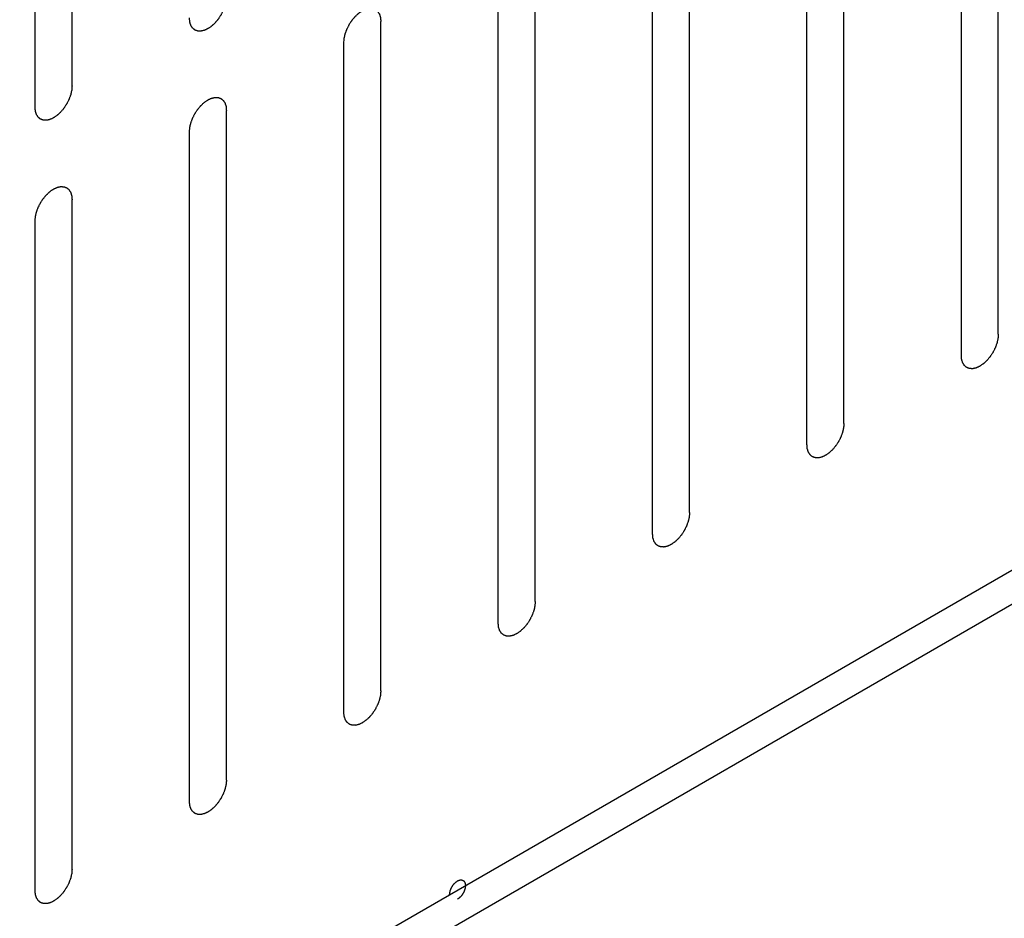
# Model space of a CAD drawing. Header units: inches. Extents: x 6 to 353, y 6 to 228.
# Tile 323 of 372: x 326.06 to 327.47, y 203.27 to 204.55. Entities that reach past the tile are written whole.
import ezdxf

# ---------------------------------------------------------------- set-up
doc = ezdxf.new("R2010")
doc.units = ezdxf.units.IN
doc.header["$LTSCALE"] = 19.946667
doc.header["$MEASUREMENT"] = 0
doc.layers.get('0').update_dxf_attribs({"linetype": 'CONTINUOUS'})

msp = doc.modelspace()

# ---------------------------------------------------------------- linework, layer by layer
at = {"color": 7, "linetype": 'Continuous'}
for p, q in [((325.2832, 202.4943), (330.7465, 205.6485)), ((325.3256, 202.4698), (330.7889, 205.624)), ((326.1373, 204.4591), (326.1373, 205.4185)), ((326.0842, 204.4285), (326.0842, 205.3879)), ((327.4652, 204.1031), (327.4652, 205.0625)), ((327.4122, 204.0725), (327.4122, 205.0319)), ((327.2439, 203.9753), (327.2439, 204.9347)), ((327.1908, 203.9447), (327.1908, 204.9041)), ((327.0225, 203.8476), (327.0225, 204.8069)), ((326.9695, 203.8169), (326.9695, 204.7763)), ((326.8012, 203.7198), (326.8012, 204.6792)), ((326.7482, 203.6892), (326.7482, 204.6485)), ((326.5799, 203.592), (326.5799, 204.5514)), ((326.5269, 203.5614), (326.5269, 204.5208)), ((326.3586, 203.4642), (326.3586, 204.4236)), ((326.3055, 203.4336), (326.3055, 204.393)), ((326.1373, 203.3364), (326.1373, 204.2958)), ((326.0842, 203.3058), (326.0842, 204.2652))]:
    msp.add_line(p, q, dxfattribs=at)
for points, knots in [([(326.3586, 204.5869), (326.3585, 204.5859), (326.3584, 204.5843), (326.3582, 204.5825), (326.3581, 204.5814), (326.3581, 204.5807), (326.3579, 204.5798), (326.3576, 204.5787), (326.3573, 204.5774), (326.357, 204.576), (326.3568, 204.5749), (326.3566, 204.5741), (326.3563, 204.5732), (326.3559, 204.5721), (326.3554, 204.5707), (326.3549, 204.5694), (326.3544, 204.5682), (326.3542, 204.5674), (326.3537, 204.5666), (326.3532, 204.5655), (326.3525, 204.5641), (326.3518, 204.5627), (326.3512, 204.5616), (326.3508, 204.5608), (326.3503, 204.56), (326.3496, 204.559), (326.3488, 204.5577), (326.348, 204.5564), (326.3473, 204.5554), (326.3468, 204.5546), (326.3462, 204.554), (326.3455, 204.5531), (326.3445, 204.5519), (326.3436, 204.5508), (326.3428, 204.5499), (326.3423, 204.5492), (326.3416, 204.5486), (326.3408, 204.5479), (326.3398, 204.5469), (326.3387, 204.5459), (326.3379, 204.5452), (326.3373, 204.5446), (326.3366, 204.5442), (326.3358, 204.5435), (326.3347, 204.5428), (326.3336, 204.542), (326.3328, 204.5415), (326.3324, 204.5412), (326.3321, 204.541), (326.3317, 204.5408), (326.3313, 204.5406), (326.3306, 204.5403), (326.3295, 204.5398), (326.3284, 204.5393), (326.3277, 204.5389), (326.3272, 204.5387), (326.3269, 204.5386), (326.3266, 204.5385), (326.3262, 204.5384), (326.3255, 204.5383), (326.3244, 204.538), (326.3234, 204.5378), (326.3227, 204.5376), (326.3223, 204.5375), (326.3219, 204.5374), (326.3217, 204.5375), (326.3213, 204.5375), (326.3206, 204.5375), (326.3197, 204.5375), (326.3187, 204.5376), (326.3181, 204.5376), (326.3177, 204.5376), (326.3174, 204.5376), (326.3171, 204.5377), (326.3168, 204.5378), (326.3162, 204.5381), (326.3153, 204.5384), (326.3145, 204.5387), (326.3139, 204.5389), (326.3136, 204.539), (326.3133, 204.5391), (326.3131, 204.5393), (326.3128, 204.5395), (326.3124, 204.5399), (326.3117, 204.5405), (326.311, 204.5411), (326.3105, 204.5414), (326.3102, 204.5417), (326.31, 204.5418), (326.3099, 204.5421), (326.3097, 204.5424), (326.3093, 204.543), (326.3088, 204.5438), (326.3083, 204.5446), (326.3079, 204.5451), (326.3077, 204.5455), (326.3076, 204.5457), (326.3075, 204.546), (326.3074, 204.5464), (326.3071, 204.5471), (326.3068, 204.5481), (326.3065, 204.5491), (326.3063, 204.5498), (326.3062, 204.5502), (326.3061, 204.5505), (326.306, 204.5509), (326.306, 204.5514), (326.3059, 204.5522), (326.3058, 204.5534), (326.3057, 204.5549), (326.3056, 204.5558), (326.3055, 204.5563)], [0, 0, 0, 0, 0.03125, 0.046875, 0.054688, 0.0625, 0.070312, 0.078125, 0.09375, 0.109375, 0.117188, 0.125, 0.132812, 0.140625, 0.15625, 0.171875, 0.179688, 0.1875, 0.195312, 0.203125, 0.21875, 0.234375, 0.242188, 0.25, 0.257812, 0.265625, 0.28125, 0.296875, 0.304688, 0.3125, 0.320312, 0.328125, 0.34375, 0.359375, 0.367188, 0.375, 0.382812, 0.390625, 0.40625, 0.421875, 0.429688, 0.4375, 0.445312, 0.453125, 0.46875, 0.484375, 0.492188, 0.496094, 0.5, 0.503906, 0.507812, 0.515625, 0.53125, 0.546875, 0.554688, 0.558594, 0.5625, 0.566406, 0.570312, 0.578125, 0.59375, 0.609375, 0.617188, 0.621094, 0.625, 0.628906, 0.632812, 0.640625, 0.65625, 0.671875, 0.679688, 0.683594, 0.6875, 0.691406, 0.695312, 0.703125, 0.71875, 0.734375, 0.742188, 0.746094, 0.75, 0.753906, 0.757812, 0.765625, 0.78125, 0.796875, 0.804688, 0.808594, 0.8125, 0.816406, 0.820312, 0.828125, 0.84375, 0.859375, 0.867188, 0.871094, 0.875, 0.878906, 0.882812, 0.890625, 0.90625, 0.921875, 0.929688, 0.933594, 0.9375, 0.941406, 0.945312, 0.953125, 0.96875, 0.984375, 1, 1, 1, 1]), ([(326.5269, 204.5208), (326.527, 204.5218), (326.5271, 204.5234), (326.5272, 204.5252), (326.5273, 204.5262), (326.5273, 204.527), (326.5276, 204.5278), (326.5278, 204.5289), (326.5281, 204.5303), (326.5284, 204.5317), (326.5287, 204.5328), (326.5288, 204.5336), (326.5292, 204.5344), (326.5296, 204.5355), (326.5301, 204.5369), (326.5306, 204.5383), (326.531, 204.5394), (326.5313, 204.5403), (326.5317, 204.5411), (326.5323, 204.5422), (326.533, 204.5436), (326.5337, 204.545), (326.5342, 204.5461), (326.5346, 204.5469), (326.5351, 204.5477), (326.5358, 204.5487), (326.5366, 204.55), (326.5375, 204.5512), (326.5381, 204.5522), (326.5386, 204.553), (326.5392, 204.5537), (326.54, 204.5546), (326.5409, 204.5557), (326.5419, 204.5569), (326.5426, 204.5578), (326.5432, 204.5585), (326.5438, 204.559), (326.5446, 204.5598), (326.5457, 204.5608), (326.5467, 204.5617), (326.5475, 204.5625), (326.5481, 204.5631), (326.5488, 204.5635), (326.5497, 204.5641), (326.5508, 204.5649), (326.5519, 204.5656), (326.5526, 204.5662), (326.5531, 204.5665), (326.5534, 204.5667), (326.5537, 204.5668), (326.5541, 204.567), (326.5549, 204.5674), (326.556, 204.5679), (326.557, 204.5684), (326.5578, 204.5687), (326.5582, 204.5689), (326.5585, 204.5691), (326.5588, 204.5692), (326.5593, 204.5693), (326.56, 204.5694), (326.561, 204.5697), (326.562, 204.5699), (326.5628, 204.5701), (326.5632, 204.5701), (326.5635, 204.5702), (326.5638, 204.5702), (326.5642, 204.5702), (326.5648, 204.5702), (326.5658, 204.5701), (326.5667, 204.5701), (326.5674, 204.5701), (326.5678, 204.5701), (326.5681, 204.5701), (326.5683, 204.57), (326.5687, 204.5698), (326.5692, 204.5696), (326.5701, 204.5693), (326.5709, 204.569), (326.5715, 204.5688), (326.5719, 204.5686), (326.5721, 204.5686), (326.5723, 204.5684), (326.5726, 204.5682), (326.5731, 204.5678), (326.5738, 204.5672), (326.5745, 204.5666), (326.5749, 204.5662), (326.5752, 204.566), (326.5754, 204.5659), (326.5756, 204.5656), (326.5758, 204.5653), (326.5761, 204.5647), (326.5766, 204.5639), (326.5771, 204.5631), (326.5775, 204.5625), (326.5777, 204.5622), (326.5779, 204.562), (326.578, 204.5617), (326.5781, 204.5613), (326.5783, 204.5606), (326.5786, 204.5596), (326.5789, 204.5585), (326.5792, 204.5578), (326.5793, 204.5574), (326.5794, 204.5572), (326.5794, 204.5568), (326.5795, 204.5563), (326.5795, 204.5555), (326.5796, 204.5543), (326.5798, 204.5528), (326.5799, 204.5519), (326.5799, 204.5514)], [0, 0, 0, 0, 0.03125, 0.046875, 0.054688, 0.0625, 0.070312, 0.078125, 0.09375, 0.109375, 0.117188, 0.125, 0.132812, 0.140625, 0.15625, 0.171875, 0.179688, 0.1875, 0.195312, 0.203125, 0.21875, 0.234375, 0.242188, 0.25, 0.257812, 0.265625, 0.28125, 0.296875, 0.304688, 0.3125, 0.320312, 0.328125, 0.34375, 0.359375, 0.367188, 0.375, 0.382812, 0.390625, 0.40625, 0.421875, 0.429688, 0.4375, 0.445312, 0.453125, 0.46875, 0.484375, 0.492188, 0.496094, 0.5, 0.503906, 0.507812, 0.515625, 0.53125, 0.546875, 0.554688, 0.558594, 0.5625, 0.566406, 0.570312, 0.578125, 0.59375, 0.609375, 0.617188, 0.621094, 0.625, 0.628906, 0.632812, 0.640625, 0.65625, 0.671875, 0.679688, 0.683594, 0.6875, 0.691406, 0.695312, 0.703125, 0.71875, 0.734375, 0.742188, 0.746094, 0.75, 0.753906, 0.757812, 0.765625, 0.78125, 0.796875, 0.804688, 0.808594, 0.8125, 0.816406, 0.820312, 0.828125, 0.84375, 0.859375, 0.867188, 0.871094, 0.875, 0.878906, 0.882812, 0.890625, 0.90625, 0.921875, 0.929688, 0.933594, 0.9375, 0.941406, 0.945312, 0.953125, 0.96875, 0.984375, 1, 1, 1, 1]), ([(326.1373, 204.4591), (326.1372, 204.4581), (326.137, 204.4565), (326.1369, 204.4547), (326.1368, 204.4537), (326.1368, 204.4529), (326.1366, 204.4521), (326.1363, 204.451), (326.136, 204.4496), (326.1357, 204.4482), (326.1354, 204.4471), (326.1353, 204.4463), (326.1349, 204.4455), (326.1346, 204.4444), (326.134, 204.443), (326.1335, 204.4416), (326.1331, 204.4405), (326.1329, 204.4396), (326.1324, 204.4388), (326.1319, 204.4377), (326.1312, 204.4363), (326.1305, 204.4349), (326.1299, 204.4338), (326.1295, 204.433), (326.129, 204.4322), (326.1283, 204.4312), (326.1275, 204.4299), (326.1267, 204.4287), (326.126, 204.4277), (326.1255, 204.4269), (326.1249, 204.4262), (326.1242, 204.4253), (326.1232, 204.4242), (326.1223, 204.423), (326.1215, 204.4221), (326.1209, 204.4214), (326.1203, 204.4209), (326.1195, 204.4201), (326.1185, 204.4191), (326.1174, 204.4182), (326.1166, 204.4174), (326.116, 204.4168), (326.1153, 204.4164), (326.1145, 204.4158), (326.1134, 204.415), (326.1123, 204.4143), (326.1115, 204.4137), (326.1111, 204.4134), (326.1107, 204.4132), (326.1104, 204.4131), (326.11, 204.4128), (326.1092, 204.4125), (326.1082, 204.412), (326.1071, 204.4115), (326.1063, 204.4112), (326.1059, 204.411), (326.1056, 204.4108), (326.1053, 204.4107), (326.1049, 204.4106), (326.1041, 204.4105), (326.1031, 204.4102), (326.1021, 204.41), (326.1014, 204.4098), (326.1009, 204.4098), (326.1006, 204.4097), (326.1003, 204.4097), (326.1, 204.4097), (326.0993, 204.4097), (326.0983, 204.4098), (326.0974, 204.4098), (326.0967, 204.4098), (326.0964, 204.4098), (326.0961, 204.4098), (326.0958, 204.4099), (326.0955, 204.4101), (326.0949, 204.4103), (326.094, 204.4106), (326.0932, 204.4109), (326.0926, 204.4111), (326.0922, 204.4113), (326.092, 204.4113), (326.0918, 204.4115), (326.0915, 204.4117), (326.091, 204.4121), (326.0903, 204.4127), (326.0897, 204.4133), (326.0892, 204.4137), (326.0889, 204.4139), (326.0887, 204.414), (326.0886, 204.4143), (326.0883, 204.4146), (326.088, 204.4152), (326.0875, 204.416), (326.087, 204.4168), (326.0866, 204.4174), (326.0864, 204.4177), (326.0862, 204.4179), (326.0862, 204.4182), (326.086, 204.4186), (326.0858, 204.4193), (326.0855, 204.4203), (326.0852, 204.4213), (326.085, 204.422), (326.0848, 204.4225), (326.0847, 204.4227), (326.0847, 204.4231), (326.0847, 204.4236), (326.0846, 204.4244), (326.0845, 204.4256), (326.0844, 204.4271), (326.0843, 204.428), (326.0842, 204.4285)], [0, 0, 0, 0, 0.03125, 0.046875, 0.054688, 0.0625, 0.070312, 0.078125, 0.09375, 0.109375, 0.117188, 0.125, 0.132812, 0.140625, 0.15625, 0.171875, 0.179688, 0.1875, 0.195312, 0.203125, 0.21875, 0.234375, 0.242188, 0.25, 0.257812, 0.265625, 0.28125, 0.296875, 0.304688, 0.3125, 0.320312, 0.328125, 0.34375, 0.359375, 0.367188, 0.375, 0.382812, 0.390625, 0.40625, 0.421875, 0.429688, 0.4375, 0.445312, 0.453125, 0.46875, 0.484375, 0.492188, 0.496094, 0.5, 0.503906, 0.507812, 0.515625, 0.53125, 0.546875, 0.554688, 0.558594, 0.5625, 0.566406, 0.570312, 0.578125, 0.59375, 0.609375, 0.617188, 0.621094, 0.625, 0.628906, 0.632812, 0.640625, 0.65625, 0.671875, 0.679688, 0.683594, 0.6875, 0.691406, 0.695312, 0.703125, 0.71875, 0.734375, 0.742188, 0.746094, 0.75, 0.753906, 0.757812, 0.765625, 0.78125, 0.796875, 0.804688, 0.808594, 0.8125, 0.816406, 0.820312, 0.828125, 0.84375, 0.859375, 0.867188, 0.871094, 0.875, 0.878906, 0.882812, 0.890625, 0.90625, 0.921875, 0.929688, 0.933594, 0.9375, 0.941406, 0.945312, 0.953125, 0.96875, 0.984375, 1, 1, 1, 1]), ([(326.3055, 204.393), (326.3056, 204.394), (326.3058, 204.3956), (326.3059, 204.3974), (326.306, 204.3984), (326.306, 204.3992), (326.3062, 204.4001), (326.3065, 204.4011), (326.3068, 204.4025), (326.3071, 204.4039), (326.3074, 204.405), (326.3075, 204.4058), (326.3079, 204.4066), (326.3082, 204.4078), (326.3088, 204.4091), (326.3093, 204.4105), (326.3097, 204.4117), (326.3099, 204.4125), (326.3104, 204.4133), (326.3109, 204.4144), (326.3116, 204.4158), (326.3123, 204.4172), (326.3129, 204.4183), (326.3133, 204.4191), (326.3138, 204.4199), (326.3145, 204.4209), (326.3153, 204.4222), (326.3161, 204.4234), (326.3168, 204.4245), (326.3173, 204.4252), (326.3179, 204.4259), (326.3186, 204.4268), (326.3196, 204.4279), (326.3205, 204.4291), (326.3213, 204.43), (326.3219, 204.4307), (326.3225, 204.4312), (326.3233, 204.432), (326.3243, 204.433), (326.3254, 204.4339), (326.3262, 204.4347), (326.3268, 204.4353), (326.3275, 204.4357), (326.3283, 204.4363), (326.3294, 204.4371), (326.3305, 204.4379), (326.3313, 204.4384), (326.3317, 204.4387), (326.3321, 204.4389), (326.3324, 204.4391), (326.3328, 204.4393), (326.3336, 204.4396), (326.3346, 204.4401), (326.3357, 204.4406), (326.3365, 204.441), (326.3369, 204.4412), (326.3372, 204.4413), (326.3375, 204.4414), (326.3379, 204.4415), (326.3387, 204.4416), (326.3397, 204.4419), (326.3407, 204.4421), (326.3414, 204.4423), (326.3419, 204.4424), (326.3422, 204.4425), (326.3424, 204.4424), (326.3428, 204.4424), (326.3435, 204.4424), (326.3445, 204.4424), (326.3454, 204.4423), (326.3461, 204.4423), (326.3464, 204.4423), (326.3467, 204.4423), (326.347, 204.4422), (326.3473, 204.4421), (326.3479, 204.4418), (326.3488, 204.4415), (326.3496, 204.4412), (326.3502, 204.441), (326.3506, 204.4409), (326.3508, 204.4408), (326.351, 204.4406), (326.3513, 204.4404), (326.3518, 204.44), (326.3525, 204.4394), (326.3531, 204.4388), (326.3536, 204.4385), (326.3539, 204.4382), (326.3541, 204.4381), (326.3542, 204.4378), (326.3545, 204.4375), (326.3548, 204.4369), (326.3553, 204.4361), (326.3558, 204.4353), (326.3562, 204.4348), (326.3564, 204.4344), (326.3566, 204.4342), (326.3566, 204.4339), (326.3568, 204.4335), (326.357, 204.4328), (326.3573, 204.4318), (326.3576, 204.4308), (326.3578, 204.4301), (326.358, 204.4297), (326.3581, 204.4294), (326.3581, 204.429), (326.3581, 204.4285), (326.3582, 204.4277), (326.3583, 204.4265), (326.3584, 204.425), (326.3585, 204.4241), (326.3586, 204.4236)], [0, 0, 0, 0, 0.03125, 0.046875, 0.054688, 0.0625, 0.070312, 0.078125, 0.09375, 0.109375, 0.117188, 0.125, 0.132812, 0.140625, 0.15625, 0.171875, 0.179688, 0.1875, 0.195312, 0.203125, 0.21875, 0.234375, 0.242188, 0.25, 0.257812, 0.265625, 0.28125, 0.296875, 0.304688, 0.3125, 0.320312, 0.328125, 0.34375, 0.359375, 0.367188, 0.375, 0.382812, 0.390625, 0.40625, 0.421875, 0.429688, 0.4375, 0.445312, 0.453125, 0.46875, 0.484375, 0.492188, 0.496094, 0.5, 0.503906, 0.507812, 0.515625, 0.53125, 0.546875, 0.554688, 0.558594, 0.5625, 0.566406, 0.570312, 0.578125, 0.59375, 0.609375, 0.617188, 0.621094, 0.625, 0.628906, 0.632812, 0.640625, 0.65625, 0.671875, 0.679688, 0.683594, 0.6875, 0.691406, 0.695312, 0.703125, 0.71875, 0.734375, 0.742188, 0.746094, 0.75, 0.753906, 0.757812, 0.765625, 0.78125, 0.796875, 0.804688, 0.808594, 0.8125, 0.816406, 0.820312, 0.828125, 0.84375, 0.859375, 0.867188, 0.871094, 0.875, 0.878906, 0.882812, 0.890625, 0.90625, 0.921875, 0.929688, 0.933594, 0.9375, 0.941406, 0.945312, 0.953125, 0.96875, 0.984375, 1, 1, 1, 1]), ([(326.0842, 204.2652), (326.0843, 204.2662), (326.0844, 204.2678), (326.0846, 204.2696), (326.0847, 204.2707), (326.0847, 204.2714), (326.0849, 204.2723), (326.0852, 204.2734), (326.0855, 204.2747), (326.0858, 204.2761), (326.086, 204.2772), (326.0862, 204.278), (326.0865, 204.2789), (326.0869, 204.28), (326.0874, 204.2814), (326.0879, 204.2828), (326.0884, 204.2839), (326.0886, 204.2847), (326.0891, 204.2855), (326.0896, 204.2866), (326.0903, 204.288), (326.091, 204.2894), (326.0916, 204.2905), (326.092, 204.2914), (326.0925, 204.2921), (326.0932, 204.2931), (326.094, 204.2944), (326.0948, 204.2957), (326.0955, 204.2967), (326.096, 204.2975), (326.0966, 204.2981), (326.0973, 204.299), (326.0983, 204.3002), (326.0992, 204.3013), (326.1, 204.3022), (326.1005, 204.3029), (326.1012, 204.3035), (326.102, 204.3042), (326.103, 204.3052), (326.1041, 204.3062), (326.1049, 204.3069), (326.1055, 204.3075), (326.1062, 204.3079), (326.107, 204.3086), (326.1081, 204.3093), (326.1092, 204.3101), (326.11, 204.3106), (326.1104, 204.3109), (326.1107, 204.3112), (326.1111, 204.3113), (326.1115, 204.3115), (326.1122, 204.3118), (326.1133, 204.3123), (326.1144, 204.3128), (326.1151, 204.3132), (326.1156, 204.3134), (326.1159, 204.3135), (326.1162, 204.3136), (326.1166, 204.3137), (326.1173, 204.3139), (326.1184, 204.3141), (326.1194, 204.3143), (326.1201, 204.3145), (326.1205, 204.3146), (326.1208, 204.3147), (326.1211, 204.3146), (326.1215, 204.3146), (326.1222, 204.3146), (326.1231, 204.3146), (326.1241, 204.3145), (326.1247, 204.3145), (326.1251, 204.3145), (326.1254, 204.3145), (326.1257, 204.3144), (326.126, 204.3143), (326.1266, 204.3141), (326.1275, 204.3137), (326.1283, 204.3134), (326.1289, 204.3132), (326.1292, 204.3131), (326.1295, 204.313), (326.1297, 204.3128), (326.13, 204.3126), (326.1304, 204.3122), (326.1311, 204.3116), (326.1318, 204.3111), (326.1323, 204.3107), (326.1326, 204.3104), (326.1328, 204.3103), (326.1329, 204.31), (326.1331, 204.3097), (326.1335, 204.3091), (326.134, 204.3083), (326.1345, 204.3075), (326.1349, 204.307), (326.1351, 204.3067), (326.1352, 204.3064), (326.1353, 204.3061), (326.1354, 204.3057), (326.1357, 204.305), (326.136, 204.304), (326.1363, 204.303), (326.1365, 204.3023), (326.1366, 204.3019), (326.1367, 204.3016), (326.1368, 204.3012), (326.1368, 204.3007), (326.1369, 204.2999), (326.137, 204.2987), (326.1371, 204.2973), (326.1372, 204.2963), (326.1373, 204.2958)], [0, 0, 0, 0, 0.03125, 0.046875, 0.054688, 0.0625, 0.070312, 0.078125, 0.09375, 0.109375, 0.117188, 0.125, 0.132812, 0.140625, 0.15625, 0.171875, 0.179688, 0.1875, 0.195312, 0.203125, 0.21875, 0.234375, 0.242188, 0.25, 0.257812, 0.265625, 0.28125, 0.296875, 0.304688, 0.3125, 0.320312, 0.328125, 0.34375, 0.359375, 0.367188, 0.375, 0.382812, 0.390625, 0.40625, 0.421875, 0.429688, 0.4375, 0.445312, 0.453125, 0.46875, 0.484375, 0.492188, 0.496094, 0.5, 0.503906, 0.507812, 0.515625, 0.53125, 0.546875, 0.554688, 0.558594, 0.5625, 0.566406, 0.570312, 0.578125, 0.59375, 0.609375, 0.617188, 0.621094, 0.625, 0.628906, 0.632812, 0.640625, 0.65625, 0.671875, 0.679688, 0.683594, 0.6875, 0.691406, 0.695312, 0.703125, 0.71875, 0.734375, 0.742188, 0.746094, 0.75, 0.753906, 0.757812, 0.765625, 0.78125, 0.796875, 0.804688, 0.808594, 0.8125, 0.816406, 0.820312, 0.828125, 0.84375, 0.859375, 0.867188, 0.871094, 0.875, 0.878906, 0.882812, 0.890625, 0.90625, 0.921875, 0.929688, 0.933594, 0.9375, 0.941406, 0.945312, 0.953125, 0.96875, 0.984375, 1, 1, 1, 1]), ([(327.4652, 204.1031), (327.4651, 204.1021), (327.465, 204.1005), (327.4648, 204.0987), (327.4647, 204.0977), (327.4647, 204.0969), (327.4645, 204.0961), (327.4643, 204.095), (327.4639, 204.0936), (327.4636, 204.0922), (327.4634, 204.0911), (327.4632, 204.0903), (327.4629, 204.0895), (327.4625, 204.0883), (327.462, 204.087), (327.4615, 204.0856), (327.4611, 204.0845), (327.4608, 204.0836), (327.4603, 204.0828), (327.4598, 204.0817), (327.4591, 204.0803), (327.4584, 204.0789), (327.4578, 204.0778), (327.4575, 204.077), (327.4569, 204.0762), (327.4563, 204.0752), (327.4554, 204.0739), (327.4546, 204.0727), (327.4539, 204.0716), (327.4534, 204.0709), (327.4529, 204.0702), (327.4521, 204.0693), (327.4511, 204.0682), (327.4502, 204.067), (327.4494, 204.0661), (327.4489, 204.0654), (327.4482, 204.0649), (327.4474, 204.0641), (327.4464, 204.0631), (327.4454, 204.0622), (327.4445, 204.0614), (327.4439, 204.0608), (327.4433, 204.0604), (327.4424, 204.0598), (327.4413, 204.059), (327.4402, 204.0583), (327.4394, 204.0577), (327.439, 204.0574), (327.4387, 204.0572), (327.4384, 204.057), (327.4379, 204.0568), (327.4372, 204.0565), (327.4361, 204.056), (327.435, 204.0555), (327.4343, 204.0551), (327.4339, 204.055), (327.4335, 204.0548), (327.4332, 204.0547), (327.4328, 204.0546), (327.4321, 204.0545), (327.4311, 204.0542), (327.43, 204.054), (327.4293, 204.0538), (327.4289, 204.0537), (327.4286, 204.0536), (327.4283, 204.0537), (327.4279, 204.0537), (327.4272, 204.0537), (327.4263, 204.0537), (327.4253, 204.0538), (327.4247, 204.0538), (327.4243, 204.0538), (327.424, 204.0538), (327.4238, 204.0539), (327.4234, 204.054), (327.4228, 204.0543), (327.422, 204.0546), (327.4211, 204.0549), (327.4205, 204.0551), (327.4202, 204.0552), (327.4199, 204.0553), (327.4197, 204.0555), (327.4194, 204.0557), (327.419, 204.0561), (327.4183, 204.0567), (327.4176, 204.0573), (327.4171, 204.0577), (327.4169, 204.0579), (327.4166, 204.058), (327.4165, 204.0583), (327.4163, 204.0586), (327.4159, 204.0592), (327.4154, 204.06), (327.4149, 204.0608), (327.4146, 204.0613), (327.4144, 204.0617), (327.4142, 204.0619), (327.4141, 204.0622), (327.414, 204.0626), (327.4138, 204.0633), (327.4134, 204.0643), (327.4131, 204.0653), (327.4129, 204.066), (327.4128, 204.0665), (327.4127, 204.0667), (327.4127, 204.0671), (327.4126, 204.0676), (327.4125, 204.0684), (327.4124, 204.0696), (327.4123, 204.0711), (327.4122, 204.072), (327.4122, 204.0725)], [0, 0, 0, 0, 0.03125, 0.046875, 0.054688, 0.0625, 0.070312, 0.078125, 0.09375, 0.109375, 0.117188, 0.125, 0.132812, 0.140625, 0.15625, 0.171875, 0.179688, 0.1875, 0.195312, 0.203125, 0.21875, 0.234375, 0.242188, 0.25, 0.257812, 0.265625, 0.28125, 0.296875, 0.304688, 0.3125, 0.320312, 0.328125, 0.34375, 0.359375, 0.367188, 0.375, 0.382812, 0.390625, 0.40625, 0.421875, 0.429688, 0.4375, 0.445312, 0.453125, 0.46875, 0.484375, 0.492188, 0.496094, 0.5, 0.503906, 0.507812, 0.515625, 0.53125, 0.546875, 0.554688, 0.558594, 0.5625, 0.566406, 0.570312, 0.578125, 0.59375, 0.609375, 0.617188, 0.621094, 0.625, 0.628906, 0.632812, 0.640625, 0.65625, 0.671875, 0.679688, 0.683594, 0.6875, 0.691406, 0.695312, 0.703125, 0.71875, 0.734375, 0.742188, 0.746094, 0.75, 0.753906, 0.757812, 0.765625, 0.78125, 0.796875, 0.804688, 0.808594, 0.8125, 0.816406, 0.820312, 0.828125, 0.84375, 0.859375, 0.867188, 0.871094, 0.875, 0.878906, 0.882812, 0.890625, 0.90625, 0.921875, 0.929688, 0.933594, 0.9375, 0.941406, 0.945312, 0.953125, 0.96875, 0.984375, 1, 1, 1, 1]), ([(327.2439, 203.9753), (327.2438, 203.9743), (327.2437, 203.9727), (327.2435, 203.9709), (327.2434, 203.9699), (327.2434, 203.9691), (327.2432, 203.9683), (327.2429, 203.9672), (327.2426, 203.9658), (327.2423, 203.9644), (327.242, 203.9633), (327.2419, 203.9625), (327.2416, 203.9617), (327.2412, 203.9606), (327.2407, 203.9592), (327.2402, 203.9578), (327.2397, 203.9567), (327.2395, 203.9558), (327.239, 203.955), (327.2385, 203.9539), (327.2378, 203.9525), (327.2371, 203.9511), (327.2365, 203.95), (327.2361, 203.9492), (327.2356, 203.9484), (327.2349, 203.9474), (327.2341, 203.9462), (327.2333, 203.9449), (327.2326, 203.9439), (327.2321, 203.9431), (327.2315, 203.9424), (327.2308, 203.9415), (327.2298, 203.9404), (327.2289, 203.9392), (327.2281, 203.9383), (327.2276, 203.9376), (327.2269, 203.9371), (327.2261, 203.9363), (327.2251, 203.9353), (327.224, 203.9344), (327.2232, 203.9336), (327.2226, 203.933), (327.2219, 203.9326), (327.2211, 203.932), (327.22, 203.9312), (327.2189, 203.9305), (327.2181, 203.9299), (327.2177, 203.9296), (327.2174, 203.9294), (327.217, 203.9293), (327.2166, 203.9291), (327.2159, 203.9287), (327.2148, 203.9282), (327.2137, 203.9277), (327.213, 203.9274), (327.2125, 203.9272), (327.2122, 203.927), (327.2119, 203.927), (327.2115, 203.9268), (327.2108, 203.9267), (327.2097, 203.9265), (327.2087, 203.9262), (327.208, 203.926), (327.2076, 203.926), (327.2072, 203.9259), (327.207, 203.9259), (327.2066, 203.9259), (327.2059, 203.9259), (327.205, 203.926), (327.204, 203.926), (327.2033, 203.926), (327.203, 203.926), (327.2027, 203.926), (327.2024, 203.9262), (327.2021, 203.9263), (327.2015, 203.9265), (327.2006, 203.9268), (327.1998, 203.9271), (327.1992, 203.9273), (327.1989, 203.9275), (327.1986, 203.9275), (327.1984, 203.9277), (327.1981, 203.9279), (327.1976, 203.9283), (327.197, 203.9289), (327.1963, 203.9295), (327.1958, 203.9299), (327.1955, 203.9301), (327.1953, 203.9303), (327.1952, 203.9305), (327.195, 203.9308), (327.1946, 203.9314), (327.1941, 203.9322), (327.1936, 203.933), (327.1932, 203.9336), (327.193, 203.9339), (327.1929, 203.9341), (327.1928, 203.9344), (327.1927, 203.9348), (327.1924, 203.9355), (327.1921, 203.9365), (327.1918, 203.9376), (327.1916, 203.9383), (327.1915, 203.9387), (327.1913, 203.939), (327.1913, 203.9393), (327.1913, 203.9398), (327.1912, 203.9406), (327.1911, 203.9418), (327.191, 203.9433), (327.1909, 203.9442), (327.1908, 203.9447)], [0, 0, 0, 0, 0.03125, 0.046875, 0.054688, 0.0625, 0.070312, 0.078125, 0.09375, 0.109375, 0.117188, 0.125, 0.132812, 0.140625, 0.15625, 0.171875, 0.179688, 0.1875, 0.195312, 0.203125, 0.21875, 0.234375, 0.242188, 0.25, 0.257812, 0.265625, 0.28125, 0.296875, 0.304688, 0.3125, 0.320312, 0.328125, 0.34375, 0.359375, 0.367188, 0.375, 0.382812, 0.390625, 0.40625, 0.421875, 0.429688, 0.4375, 0.445312, 0.453125, 0.46875, 0.484375, 0.492188, 0.496094, 0.5, 0.503906, 0.507812, 0.515625, 0.53125, 0.546875, 0.554688, 0.558594, 0.5625, 0.566406, 0.570312, 0.578125, 0.59375, 0.609375, 0.617188, 0.621094, 0.625, 0.628906, 0.632812, 0.640625, 0.65625, 0.671875, 0.679688, 0.683594, 0.6875, 0.691406, 0.695312, 0.703125, 0.71875, 0.734375, 0.742188, 0.746094, 0.75, 0.753906, 0.757812, 0.765625, 0.78125, 0.796875, 0.804688, 0.808594, 0.8125, 0.816406, 0.820312, 0.828125, 0.84375, 0.859375, 0.867188, 0.871094, 0.875, 0.878906, 0.882812, 0.890625, 0.90625, 0.921875, 0.929688, 0.933594, 0.9375, 0.941406, 0.945312, 0.953125, 0.96875, 0.984375, 1, 1, 1, 1]), ([(327.0225, 203.8476), (327.0225, 203.8465), (327.0223, 203.845), (327.0222, 203.8431), (327.0221, 203.8421), (327.0221, 203.8413), (327.0218, 203.8405), (327.0216, 203.8394), (327.0213, 203.838), (327.021, 203.8367), (327.0207, 203.8356), (327.0206, 203.8347), (327.0202, 203.8339), (327.0198, 203.8328), (327.0193, 203.8314), (327.0188, 203.83), (327.0184, 203.8289), (327.0182, 203.8281), (327.0177, 203.8272), (327.0171, 203.8261), (327.0164, 203.8247), (327.0158, 203.8234), (327.0152, 203.8223), (327.0148, 203.8214), (327.0143, 203.8207), (327.0136, 203.8196), (327.0128, 203.8184), (327.012, 203.8171), (327.0113, 203.8161), (327.0108, 203.8153), (327.0102, 203.8146), (327.0095, 203.8137), (327.0085, 203.8126), (327.0076, 203.8114), (327.0068, 203.8106), (327.0062, 203.8098), (327.0056, 203.8093), (327.0048, 203.8085), (327.0037, 203.8076), (327.0027, 203.8066), (327.0019, 203.8058), (327.0013, 203.8052), (327.0006, 203.8048), (326.9997, 203.8042), (326.9987, 203.8034), (326.9976, 203.8027), (326.9968, 203.8022), (326.9964, 203.8019), (326.996, 203.8016), (326.9957, 203.8015), (326.9953, 203.8013), (326.9945, 203.8009), (326.9935, 203.8004), (326.9924, 203.7999), (326.9916, 203.7996), (326.9912, 203.7994), (326.9909, 203.7992), (326.9906, 203.7992), (326.9902, 203.7991), (326.9894, 203.7989), (326.9884, 203.7987), (326.9874, 203.7984), (326.9866, 203.7983), (326.9862, 203.7982), (326.9859, 203.7981), (326.9856, 203.7981), (326.9853, 203.7981), (326.9846, 203.7982), (326.9836, 203.7982), (326.9827, 203.7982), (326.982, 203.7982), (326.9816, 203.7983), (326.9813, 203.7982), (326.9811, 203.7984), (326.9808, 203.7985), (326.9802, 203.7987), (326.9793, 203.799), (326.9785, 203.7993), (326.9779, 203.7995), (326.9775, 203.7997), (326.9773, 203.7997), (326.9771, 203.7999), (326.9768, 203.8002), (326.9763, 203.8006), (326.9756, 203.8011), (326.975, 203.8017), (326.9745, 203.8021), (326.9742, 203.8023), (326.974, 203.8025), (326.9738, 203.8027), (326.9736, 203.8031), (326.9733, 203.8036), (326.9728, 203.8044), (326.9723, 203.8052), (326.9719, 203.8058), (326.9717, 203.8061), (326.9715, 203.8063), (326.9715, 203.8067), (326.9713, 203.8071), (326.9711, 203.8078), (326.9708, 203.8088), (326.9705, 203.8098), (326.9703, 203.8105), (326.9701, 203.8109), (326.97, 203.8112), (326.97, 203.8116), (326.97, 203.812), (326.9699, 203.8129), (326.9698, 203.8141), (326.9696, 203.8155), (326.9696, 203.8165), (326.9695, 203.8169)], [0, 0, 0, 0, 0.03125, 0.046875, 0.054688, 0.0625, 0.070312, 0.078125, 0.09375, 0.109375, 0.117188, 0.125, 0.132812, 0.140625, 0.15625, 0.171875, 0.179688, 0.1875, 0.195312, 0.203125, 0.21875, 0.234375, 0.242188, 0.25, 0.257812, 0.265625, 0.28125, 0.296875, 0.304688, 0.3125, 0.320312, 0.328125, 0.34375, 0.359375, 0.367188, 0.375, 0.382812, 0.390625, 0.40625, 0.421875, 0.429688, 0.4375, 0.445312, 0.453125, 0.46875, 0.484375, 0.492188, 0.496094, 0.5, 0.503906, 0.507812, 0.515625, 0.53125, 0.546875, 0.554688, 0.558594, 0.5625, 0.566406, 0.570312, 0.578125, 0.59375, 0.609375, 0.617188, 0.621094, 0.625, 0.628906, 0.632812, 0.640625, 0.65625, 0.671875, 0.679688, 0.683594, 0.6875, 0.691406, 0.695312, 0.703125, 0.71875, 0.734375, 0.742188, 0.746094, 0.75, 0.753906, 0.757812, 0.765625, 0.78125, 0.796875, 0.804688, 0.808594, 0.8125, 0.816406, 0.820312, 0.828125, 0.84375, 0.859375, 0.867188, 0.871094, 0.875, 0.878906, 0.882812, 0.890625, 0.90625, 0.921875, 0.929688, 0.933594, 0.9375, 0.941406, 0.945312, 0.953125, 0.96875, 0.984375, 1, 1, 1, 1]), ([(326.8012, 203.7198), (326.8011, 203.7187), (326.801, 203.7172), (326.8009, 203.7154), (326.8008, 203.7143), (326.8008, 203.7135), (326.8005, 203.7127), (326.8003, 203.7116), (326.8, 203.7102), (326.7997, 203.7089), (326.7994, 203.7078), (326.7993, 203.707), (326.7989, 203.7061), (326.7985, 203.705), (326.798, 203.7036), (326.7975, 203.7022), (326.7971, 203.7011), (326.7968, 203.7003), (326.7964, 203.6994), (326.7958, 203.6983), (326.7951, 203.697), (326.7944, 203.6956), (326.7939, 203.6945), (326.7935, 203.6936), (326.793, 203.6929), (326.7923, 203.6919), (326.7915, 203.6906), (326.7906, 203.6893), (326.79, 203.6883), (326.7895, 203.6875), (326.7889, 203.6869), (326.7881, 203.6859), (326.7872, 203.6848), (326.7862, 203.6837), (326.7855, 203.6828), (326.7849, 203.6821), (326.7843, 203.6815), (326.7835, 203.6807), (326.7824, 203.6798), (326.7814, 203.6788), (326.7806, 203.6781), (326.78, 203.6774), (326.7793, 203.677), (326.7784, 203.6764), (326.7773, 203.6757), (326.7762, 203.6749), (326.7755, 203.6744), (326.775, 203.6741), (326.7747, 203.6738), (326.7744, 203.6737), (326.774, 203.6735), (326.7732, 203.6732), (326.7721, 203.6727), (326.7711, 203.6722), (326.7703, 203.6718), (326.7699, 203.6716), (326.7696, 203.6714), (326.7692, 203.6714), (326.7688, 203.6713), (326.7681, 203.6711), (326.7671, 203.6709), (326.766, 203.6707), (326.7653, 203.6705), (326.7649, 203.6704), (326.7646, 203.6703), (326.7643, 203.6703), (326.7639, 203.6703), (326.7633, 203.6704), (326.7623, 203.6704), (326.7614, 203.6704), (326.7607, 203.6705), (326.7603, 203.6705), (326.76, 203.6705), (326.7598, 203.6706), (326.7594, 203.6707), (326.7588, 203.6709), (326.758, 203.6712), (326.7571, 203.6716), (326.7566, 203.6718), (326.7562, 203.6719), (326.7559, 203.672), (326.7558, 203.6722), (326.7555, 203.6724), (326.755, 203.6728), (326.7543, 203.6733), (326.7536, 203.6739), (326.7532, 203.6743), (326.7529, 203.6745), (326.7527, 203.6747), (326.7525, 203.675), (326.7523, 203.6753), (326.752, 203.6758), (326.7514, 203.6766), (326.7509, 203.6774), (326.7506, 203.678), (326.7504, 203.6783), (326.7502, 203.6785), (326.7501, 203.6789), (326.75, 203.6793), (326.7498, 203.68), (326.7495, 203.681), (326.7492, 203.682), (326.7489, 203.6827), (326.7488, 203.6831), (326.7487, 203.6834), (326.7487, 203.6838), (326.7486, 203.6842), (326.7486, 203.6851), (326.7485, 203.6863), (326.7483, 203.6877), (326.7482, 203.6887), (326.7482, 203.6892)], [0, 0, 0, 0, 0.03125, 0.046875, 0.054688, 0.0625, 0.070312, 0.078125, 0.09375, 0.109375, 0.117188, 0.125, 0.132812, 0.140625, 0.15625, 0.171875, 0.179688, 0.1875, 0.195312, 0.203125, 0.21875, 0.234375, 0.242188, 0.25, 0.257812, 0.265625, 0.28125, 0.296875, 0.304688, 0.3125, 0.320312, 0.328125, 0.34375, 0.359375, 0.367188, 0.375, 0.382812, 0.390625, 0.40625, 0.421875, 0.429688, 0.4375, 0.445312, 0.453125, 0.46875, 0.484375, 0.492188, 0.496094, 0.5, 0.503906, 0.507812, 0.515625, 0.53125, 0.546875, 0.554688, 0.558594, 0.5625, 0.566406, 0.570312, 0.578125, 0.59375, 0.609375, 0.617188, 0.621094, 0.625, 0.628906, 0.632812, 0.640625, 0.65625, 0.671875, 0.679688, 0.683594, 0.6875, 0.691406, 0.695312, 0.703125, 0.71875, 0.734375, 0.742188, 0.746094, 0.75, 0.753906, 0.757812, 0.765625, 0.78125, 0.796875, 0.804688, 0.808594, 0.8125, 0.816406, 0.820312, 0.828125, 0.84375, 0.859375, 0.867188, 0.871094, 0.875, 0.878906, 0.882812, 0.890625, 0.90625, 0.921875, 0.929688, 0.933594, 0.9375, 0.941406, 0.945312, 0.953125, 0.96875, 0.984375, 1, 1, 1, 1]), ([(326.5799, 203.592), (326.5798, 203.591), (326.5797, 203.5894), (326.5795, 203.5876), (326.5795, 203.5865), (326.5794, 203.5858), (326.5792, 203.5849), (326.579, 203.5838), (326.5786, 203.5825), (326.5783, 203.5811), (326.5781, 203.58), (326.5779, 203.5792), (326.5776, 203.5783), (326.5772, 203.5772), (326.5767, 203.5758), (326.5762, 203.5744), (326.5758, 203.5733), (326.5755, 203.5725), (326.575, 203.5717), (326.5745, 203.5706), (326.5738, 203.5692), (326.5731, 203.5678), (326.5725, 203.5667), (326.5722, 203.5658), (326.5716, 203.5651), (326.571, 203.5641), (326.5701, 203.5628), (326.5693, 203.5615), (326.5686, 203.5605), (326.5682, 203.5597), (326.5676, 203.5591), (326.5668, 203.5582), (326.5659, 203.557), (326.5649, 203.5559), (326.5641, 203.555), (326.5636, 203.5543), (326.563, 203.5537), (326.5621, 203.553), (326.5611, 203.552), (326.5601, 203.551), (326.5592, 203.5503), (326.5586, 203.5497), (326.558, 203.5493), (326.5571, 203.5486), (326.556, 203.5479), (326.5549, 203.5471), (326.5541, 203.5466), (326.5537, 203.5463), (326.5534, 203.546), (326.5531, 203.5459), (326.5526, 203.5457), (326.5519, 203.5454), (326.5508, 203.5449), (326.5497, 203.5444), (326.549, 203.544), (326.5486, 203.5438), (326.5482, 203.5437), (326.5479, 203.5436), (326.5475, 203.5435), (326.5468, 203.5433), (326.5458, 203.5431), (326.5447, 203.5429), (326.544, 203.5427), (326.5436, 203.5426), (326.5433, 203.5425), (326.543, 203.5426), (326.5426, 203.5426), (326.5419, 203.5426), (326.541, 203.5426), (326.54, 203.5427), (326.5394, 203.5427), (326.539, 203.5427), (326.5387, 203.5427), (326.5385, 203.5428), (326.5381, 203.5429), (326.5375, 203.5432), (326.5367, 203.5435), (326.5358, 203.5438), (326.5352, 203.544), (326.5349, 203.5441), (326.5346, 203.5442), (326.5344, 203.5444), (326.5342, 203.5446), (326.5337, 203.545), (326.533, 203.5456), (326.5323, 203.5461), (326.5318, 203.5465), (326.5316, 203.5468), (326.5313, 203.5469), (326.5312, 203.5472), (326.531, 203.5475), (326.5306, 203.5481), (326.5301, 203.5489), (326.5296, 203.5497), (326.5293, 203.5502), (326.5291, 203.5506), (326.5289, 203.5508), (326.5288, 203.5511), (326.5287, 203.5515), (326.5285, 203.5522), (326.5281, 203.5532), (326.5278, 203.5542), (326.5276, 203.5549), (326.5275, 203.5553), (326.5274, 203.5556), (326.5274, 203.556), (326.5273, 203.5565), (326.5272, 203.5573), (326.5271, 203.5585), (326.527, 203.5599), (326.5269, 203.5609), (326.5269, 203.5614)], [0, 0, 0, 0, 0.03125, 0.046875, 0.054688, 0.0625, 0.070312, 0.078125, 0.09375, 0.109375, 0.117188, 0.125, 0.132812, 0.140625, 0.15625, 0.171875, 0.179688, 0.1875, 0.195312, 0.203125, 0.21875, 0.234375, 0.242188, 0.25, 0.257812, 0.265625, 0.28125, 0.296875, 0.304688, 0.3125, 0.320312, 0.328125, 0.34375, 0.359375, 0.367188, 0.375, 0.382812, 0.390625, 0.40625, 0.421875, 0.429688, 0.4375, 0.445312, 0.453125, 0.46875, 0.484375, 0.492188, 0.496094, 0.5, 0.503906, 0.507812, 0.515625, 0.53125, 0.546875, 0.554688, 0.558594, 0.5625, 0.566406, 0.570312, 0.578125, 0.59375, 0.609375, 0.617188, 0.621094, 0.625, 0.628906, 0.632812, 0.640625, 0.65625, 0.671875, 0.679688, 0.683594, 0.6875, 0.691406, 0.695312, 0.703125, 0.71875, 0.734375, 0.742188, 0.746094, 0.75, 0.753906, 0.757812, 0.765625, 0.78125, 0.796875, 0.804688, 0.808594, 0.8125, 0.816406, 0.820312, 0.828125, 0.84375, 0.859375, 0.867188, 0.871094, 0.875, 0.878906, 0.882812, 0.890625, 0.90625, 0.921875, 0.929688, 0.933594, 0.9375, 0.941406, 0.945312, 0.953125, 0.96875, 0.984375, 1, 1, 1, 1]), ([(326.3586, 203.4642), (326.3585, 203.4632), (326.3584, 203.4616), (326.3582, 203.4598), (326.3581, 203.4588), (326.3581, 203.458), (326.3579, 203.4572), (326.3576, 203.4561), (326.3573, 203.4547), (326.357, 203.4533), (326.3568, 203.4522), (326.3566, 203.4514), (326.3563, 203.4506), (326.3559, 203.4494), (326.3554, 203.4481), (326.3549, 203.4467), (326.3544, 203.4455), (326.3542, 203.4447), (326.3537, 203.4439), (326.3532, 203.4428), (326.3525, 203.4414), (326.3518, 203.44), (326.3512, 203.4389), (326.3508, 203.4381), (326.3503, 203.4373), (326.3496, 203.4363), (326.3488, 203.435), (326.348, 203.4338), (326.3473, 203.4327), (326.3468, 203.432), (326.3462, 203.4313), (326.3455, 203.4304), (326.3445, 203.4293), (326.3436, 203.4281), (326.3428, 203.4272), (326.3423, 203.4265), (326.3416, 203.426), (326.3408, 203.4252), (326.3398, 203.4242), (326.3387, 203.4233), (326.3379, 203.4225), (326.3373, 203.4219), (326.3366, 203.4215), (326.3358, 203.4209), (326.3347, 203.4201), (326.3336, 203.4193), (326.3328, 203.4188), (326.3324, 203.4185), (326.3321, 203.4183), (326.3317, 203.4181), (326.3313, 203.4179), (326.3306, 203.4176), (326.3295, 203.4171), (326.3284, 203.4166), (326.3277, 203.4162), (326.3272, 203.4161), (326.3269, 203.4159), (326.3266, 203.4158), (326.3262, 203.4157), (326.3255, 203.4156), (326.3244, 203.4153), (326.3234, 203.4151), (326.3227, 203.4149), (326.3223, 203.4148), (326.3219, 203.4147), (326.3217, 203.4148), (326.3213, 203.4148), (326.3206, 203.4148), (326.3197, 203.4148), (326.3187, 203.4149), (326.3181, 203.4149), (326.3177, 203.4149), (326.3174, 203.4149), (326.3171, 203.415), (326.3168, 203.4151), (326.3162, 203.4154), (326.3153, 203.4157), (326.3145, 203.416), (326.3139, 203.4162), (326.3136, 203.4163), (326.3133, 203.4164), (326.3131, 203.4166), (326.3128, 203.4168), (326.3124, 203.4172), (326.3117, 203.4178), (326.311, 203.4184), (326.3105, 203.4188), (326.3102, 203.419), (326.31, 203.4191), (326.3099, 203.4194), (326.3097, 203.4197), (326.3093, 203.4203), (326.3088, 203.4211), (326.3083, 203.4219), (326.3079, 203.4224), (326.3077, 203.4228), (326.3076, 203.423), (326.3075, 203.4233), (326.3074, 203.4237), (326.3071, 203.4244), (326.3068, 203.4254), (326.3065, 203.4264), (326.3063, 203.4271), (326.3062, 203.4275), (326.3061, 203.4278), (326.306, 203.4282), (326.306, 203.4287), (326.3059, 203.4295), (326.3058, 203.4307), (326.3057, 203.4322), (326.3056, 203.4331), (326.3055, 203.4336)], [0, 0, 0, 0, 0.03125, 0.046875, 0.054688, 0.0625, 0.070312, 0.078125, 0.09375, 0.109375, 0.117188, 0.125, 0.132812, 0.140625, 0.15625, 0.171875, 0.179688, 0.1875, 0.195312, 0.203125, 0.21875, 0.234375, 0.242188, 0.25, 0.257812, 0.265625, 0.28125, 0.296875, 0.304688, 0.3125, 0.320312, 0.328125, 0.34375, 0.359375, 0.367188, 0.375, 0.382812, 0.390625, 0.40625, 0.421875, 0.429688, 0.4375, 0.445312, 0.453125, 0.46875, 0.484375, 0.492188, 0.496094, 0.5, 0.503906, 0.507812, 0.515625, 0.53125, 0.546875, 0.554688, 0.558594, 0.5625, 0.566406, 0.570312, 0.578125, 0.59375, 0.609375, 0.617188, 0.621094, 0.625, 0.628906, 0.632812, 0.640625, 0.65625, 0.671875, 0.679688, 0.683594, 0.6875, 0.691406, 0.695312, 0.703125, 0.71875, 0.734375, 0.742188, 0.746094, 0.75, 0.753906, 0.757812, 0.765625, 0.78125, 0.796875, 0.804688, 0.808594, 0.8125, 0.816406, 0.820312, 0.828125, 0.84375, 0.859375, 0.867188, 0.871094, 0.875, 0.878906, 0.882812, 0.890625, 0.90625, 0.921875, 0.929688, 0.933594, 0.9375, 0.941406, 0.945312, 0.953125, 0.96875, 0.984375, 1, 1, 1, 1]), ([(326.1373, 203.3364), (326.1372, 203.3354), (326.137, 203.3338), (326.1369, 203.332), (326.1368, 203.331), (326.1368, 203.3302), (326.1366, 203.3294), (326.1363, 203.3283), (326.136, 203.3269), (326.1357, 203.3255), (326.1354, 203.3244), (326.1353, 203.3236), (326.1349, 203.3228), (326.1346, 203.3217), (326.134, 203.3203), (326.1335, 203.3189), (326.1331, 203.3178), (326.1329, 203.3169), (326.1324, 203.3161), (326.1319, 203.315), (326.1312, 203.3136), (326.1305, 203.3122), (326.1299, 203.3111), (326.1295, 203.3103), (326.129, 203.3095), (326.1283, 203.3085), (326.1275, 203.3073), (326.1267, 203.306), (326.126, 203.305), (326.1255, 203.3042), (326.1249, 203.3035), (326.1242, 203.3026), (326.1232, 203.3015), (326.1223, 203.3003), (326.1215, 203.2994), (326.1209, 203.2987), (326.1203, 203.2982), (326.1195, 203.2974), (326.1185, 203.2964), (326.1174, 203.2955), (326.1166, 203.2947), (326.116, 203.2941), (326.1153, 203.2937), (326.1145, 203.2931), (326.1134, 203.2923), (326.1123, 203.2916), (326.1115, 203.291), (326.1111, 203.2907), (326.1107, 203.2905), (326.1104, 203.2904), (326.11, 203.2902), (326.1092, 203.2898), (326.1082, 203.2893), (326.1071, 203.2888), (326.1063, 203.2885), (326.1059, 203.2883), (326.1056, 203.2881), (326.1053, 203.2881), (326.1049, 203.2879), (326.1041, 203.2878), (326.1031, 203.2875), (326.1021, 203.2873), (326.1014, 203.2871), (326.1009, 203.2871), (326.1006, 203.287), (326.1003, 203.287), (326.1, 203.287), (326.0993, 203.287), (326.0983, 203.2871), (326.0974, 203.2871), (326.0967, 203.2871), (326.0964, 203.2871), (326.0961, 203.2871), (326.0958, 203.2873), (326.0955, 203.2874), (326.0949, 203.2876), (326.094, 203.2879), (326.0932, 203.2882), (326.0926, 203.2884), (326.0922, 203.2886), (326.092, 203.2886), (326.0918, 203.2888), (326.0915, 203.289), (326.091, 203.2894), (326.0903, 203.29), (326.0897, 203.2906), (326.0892, 203.291), (326.0889, 203.2912), (326.0887, 203.2914), (326.0886, 203.2916), (326.0883, 203.2919), (326.088, 203.2925), (326.0875, 203.2933), (326.087, 203.2941), (326.0866, 203.2947), (326.0864, 203.295), (326.0862, 203.2952), (326.0862, 203.2955), (326.086, 203.2959), (326.0858, 203.2966), (326.0855, 203.2976), (326.0852, 203.2987), (326.085, 203.2994), (326.0848, 203.2998), (326.0847, 203.3001), (326.0847, 203.3004), (326.0847, 203.3009), (326.0846, 203.3017), (326.0845, 203.3029), (326.0844, 203.3044), (326.0843, 203.3053), (326.0842, 203.3058)], [0, 0, 0, 0, 0.03125, 0.046875, 0.054688, 0.0625, 0.070312, 0.078125, 0.09375, 0.109375, 0.117188, 0.125, 0.132812, 0.140625, 0.15625, 0.171875, 0.179688, 0.1875, 0.195312, 0.203125, 0.21875, 0.234375, 0.242188, 0.25, 0.257812, 0.265625, 0.28125, 0.296875, 0.304688, 0.3125, 0.320312, 0.328125, 0.34375, 0.359375, 0.367188, 0.375, 0.382812, 0.390625, 0.40625, 0.421875, 0.429688, 0.4375, 0.445312, 0.453125, 0.46875, 0.484375, 0.492188, 0.496094, 0.5, 0.503906, 0.507812, 0.515625, 0.53125, 0.546875, 0.554688, 0.558594, 0.5625, 0.566406, 0.570312, 0.578125, 0.59375, 0.609375, 0.617188, 0.621094, 0.625, 0.628906, 0.632812, 0.640625, 0.65625, 0.671875, 0.679688, 0.683594, 0.6875, 0.691406, 0.695312, 0.703125, 0.71875, 0.734375, 0.742188, 0.746094, 0.75, 0.753906, 0.757812, 0.765625, 0.78125, 0.796875, 0.804688, 0.808594, 0.8125, 0.816406, 0.820312, 0.828125, 0.84375, 0.859375, 0.867188, 0.871094, 0.875, 0.878906, 0.882812, 0.890625, 0.90625, 0.921875, 0.929688, 0.933594, 0.9375, 0.941406, 0.945312, 0.953125, 0.96875, 0.984375, 1, 1, 1, 1]), ([(326.6785, 203.2999), (326.6786, 203.3003), (326.6786, 203.301), (326.6787, 203.3019), (326.6787, 203.3025), (326.6789, 203.3033), (326.6791, 203.304), (326.6792, 203.3047), (326.6794, 203.3054), (326.6797, 203.3061), (326.6799, 203.3068), (326.6802, 203.3075), (326.6804, 203.3082), (326.6808, 203.3089), (326.6811, 203.3096), (326.6815, 203.3103), (326.6818, 203.3111), (326.6823, 203.3117), (326.6827, 203.3123), (326.6831, 203.313), (326.6835, 203.3137), (326.6841, 203.3142), (326.6845, 203.3148), (326.685, 203.3154), (326.6855, 203.316), (326.686, 203.3165), (326.6866, 203.317), (326.6871, 203.3174), (326.6876, 203.318), (326.6882, 203.3183), (326.6889, 203.3188), (326.6895, 203.3192), (326.6899, 203.3195)], [0, 0, 0, 0, 0.0625, 0.09375, 0.125, 0.15625, 0.1875, 0.21875, 0.25, 0.28125, 0.3125, 0.34375, 0.375, 0.40625, 0.4375, 0.46875, 0.5, 0.53125, 0.5625, 0.59375, 0.625, 0.65625, 0.6875, 0.71875, 0.75, 0.78125, 0.8125, 0.84375, 0.875, 0.90625, 0.9375, 1, 1, 1, 1]), ([(326.6899, 203.3195), (326.6902, 203.3197), (326.6908, 203.3199), (326.6915, 203.3202), (326.6921, 203.3205), (326.6926, 203.3206), (326.6931, 203.3208), (326.6936, 203.3209), (326.6939, 203.3209), (326.6942, 203.321), (326.6944, 203.321), (326.6947, 203.321), (326.6951, 203.321), (326.6955, 203.3209), (326.6959, 203.3209), (326.6961, 203.3209), (326.6963, 203.3208), (326.6966, 203.3207), (326.697, 203.3206), (326.6974, 203.3205), (326.6976, 203.3204), (326.6979, 203.3203), (326.698, 203.3201), (326.6983, 203.3199), (326.6986, 203.3197), (326.6989, 203.3195), (326.6991, 203.3193), (326.6993, 203.3191), (326.6994, 203.3189), (326.6996, 203.3186), (326.6998, 203.3183), (326.7, 203.318), (326.7002, 203.3177), (326.7003, 203.3175), (326.7004, 203.3172), (326.7005, 203.3169), (326.7006, 203.3164), (326.7008, 203.316), (326.7009, 203.3157), (326.701, 203.3154), (326.701, 203.3151), (326.701, 203.3147), (326.7011, 203.314), (326.7011, 203.3134), (326.7012, 203.313)], [0, 0, 0, 0, 0.0625, 0.09375, 0.125, 0.15625, 0.1875, 0.21875, 0.234375, 0.25, 0.265625, 0.28125, 0.3125, 0.34375, 0.359375, 0.375, 0.390625, 0.40625, 0.4375, 0.46875, 0.484375, 0.5, 0.515625, 0.53125, 0.5625, 0.59375, 0.609375, 0.625, 0.640625, 0.65625, 0.6875, 0.71875, 0.734375, 0.75, 0.765625, 0.78125, 0.8125, 0.84375, 0.859375, 0.875, 0.890625, 0.90625, 0.9375, 1, 1, 1, 1]), ([(326.7012, 203.313), (326.7011, 203.3125), (326.7011, 203.3118), (326.701, 203.311), (326.701, 203.3103), (326.7008, 203.3096), (326.7006, 203.3089), (326.7005, 203.3082), (326.7003, 203.3075), (326.7, 203.3068), (326.6998, 203.3061), (326.6995, 203.3053), (326.6993, 203.3046), (326.6989, 203.3039), (326.6986, 203.3032), (326.6982, 203.3025), (326.6979, 203.3018), (326.6974, 203.3012), (326.697, 203.3005), (326.6966, 203.2999), (326.6962, 203.2992), (326.6957, 203.2986), (326.6952, 203.298), (326.6947, 203.2975), (326.6942, 203.2968), (326.6937, 203.2964), (326.6931, 203.2959), (326.6926, 203.2954), (326.6921, 203.2949), (326.6915, 203.2945), (326.6908, 203.294), (326.6902, 203.2936), (326.6899, 203.2934)], [0, 0, 0, 0, 0.0625, 0.09375, 0.125, 0.15625, 0.1875, 0.21875, 0.25, 0.28125, 0.3125, 0.34375, 0.375, 0.40625, 0.4375, 0.46875, 0.5, 0.53125, 0.5625, 0.59375, 0.625, 0.65625, 0.6875, 0.71875, 0.75, 0.78125, 0.8125, 0.84375, 0.875, 0.90625, 0.9375, 1, 1, 1, 1])]:
    msp.add_open_spline(points, degree=3, knots=knots, dxfattribs=at)

doc.saveas('drawing.dxf')
